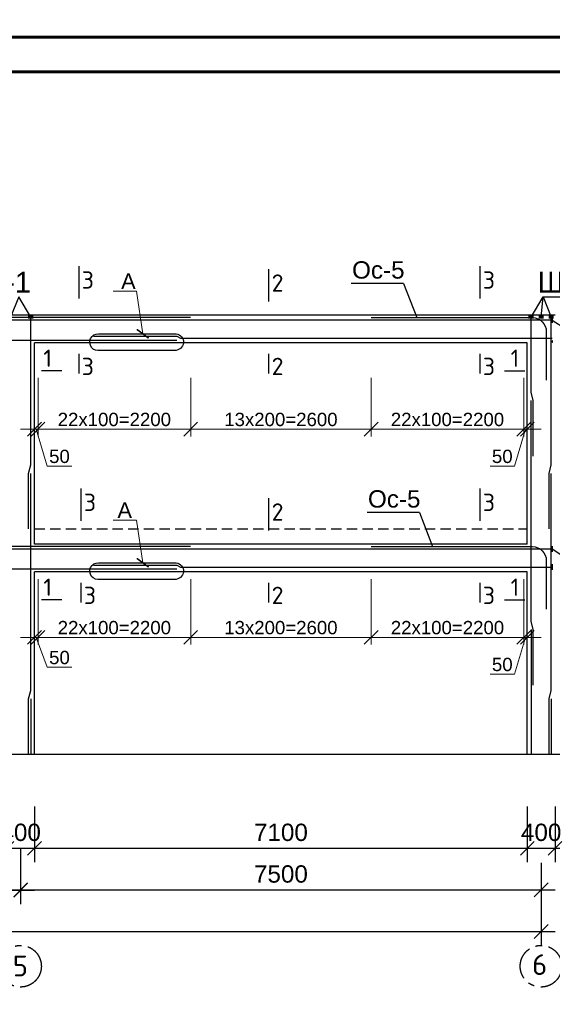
# Model space of a CAD drawing. Header units: millimetres. Extents: x 2063114 to 14983986, y -126020516 to 213791.
# Tile 535 of 656: x 2348243 to 2355918, y -439632 to -425441. Entities that reach past the tile are written whole.
import ezdxf

# ---------------------------------------------------------------- set-up
doc = ezdxf.new("R2010")
doc.units = ezdxf.units.MM
for name, pattern in [('ACAD_ISO10W100', [18, 12, -3, 0, -3]), ('осевая', [50.8, 31.75, -6.35, 6.35, -6.35]), ('штриховая', [0.75, 0.5, -0.25])]:
    doc.linetypes.add(name, pattern=pattern)
doc.layers.get('Defpoints').update_dxf_attribs({"color": 6, "lineweight": 35})
doc.layers.add('.', color=7, linetype='Continuous', lineweight=15)
doc.layers.add('РАЗМЕР АР', color=150, linetype='Continuous', lineweight=20)
doc.layers.add('_print', color=6, linetype='Continuous', lineweight=60, plot=False)
doc.layers.add('пунктир', color=1, linetype='ACAD_ISO10W100')
doc.styles.add('ISOCPEUR', font='isocpeui.ttf', dxfattribs={"height": 300})
doc.styles.add('seviyorum', font='times.ttf')
doc.styles.get("Standard").update_dxf_attribs({"font": 'arial.ttf'})
doc.styles.add('СПДС', font='isocpeur.ttf')
doc.dimstyles.new('1-100', dxfattribs={"dimtxt": 300, "dimasz": 250, "dimexe": 130, "dimexo": 130, "dimgap": 50, "dimtad": 1, "dimdec": 0, "dimtxsty": 'seviyorum', "dimblk": 'OBLIQUE', "dimcen": 250, "dimdle": 125, "dimclrd": 256, "dimclre": 256, "dimclrt": 256, "dimadec": 0, "dimazin": 0, "dimtfac": 1, "dimtdec": 0, "dimtmove": 1, "dimatfit": 3, "dimldrblk": 'OBLIQUE', "dimfxl": 200, "dimlwd": -1, "dimlwe": -1, "dimarcsym": 0})
doc.dimstyles.new('1-50 gbgggn', dxfattribs={"dimscale": 0, "dimtxt": 250, "dimasz": 150, "dimexe": 25, "dimexo": 200, "dimgap": 100, "dimtad": 1, "dimdec": 0, "dimlfac": 0.5, "dimtxsty": 'ISOCPEUR', "dimblk": 'ARCHTICK', "dimcen": 100, "dimdle": 100, "dimclrd": 167, "dimclre": 167, "dimadec": 0, "dimazin": 0, "dimtfac": 1, "dimtdec": 0, "dimtmove": 1, "dimatfit": 3, "dimfxl": 1.25, "dimlwd": 5, "dimlwe": 5, "dimarcsym": 0})
doc.dimstyles.new('STANDARD$0', dxfattribs={"dimtxt": 250, "dimasz": 200, "dimexe": 200, "dimexo": 300, "dimgap": 100, "dimtad": 1, "dimdec": 0, "dimzin": 1, "dimdsep": 46, "dimtxsty": 'Standard', "dimblk1": 'OBLIQUE', "dimblk2": 'OBLIQUE', "dimsah": 1, "dimcen": 2.5, "dimdle": 200, "dimadec": 0, "dimazin": 0, "dimtfac": 1, "dimtdec": 0, "dimtmove": 0, "dimatfit": 3, "dimldrblk": 'OBLIQUE', "dimfxl": 600, "dimfxlon": 1, "dimtolj": 1, "dimtzin": 1, "dimarcsym": 0})

# ---------------------------------------------------------------- blocks, each defined once
blk = doc.blocks.new('*U1593')
at = {"color": 0, "ltscale": 25}
blk.add_lwpolyline([(-59400, 42000), (0, 42000), (0, 0), (-59400, 0)], close=True, dxfattribs=at)
blk = doc.blocks.new('*U1592')
at = {"color": 0, "ltscale": 25}
blk.add_lwpolyline([(-59400, 42000), (0, 42000), (0, 0), (-59400, 0)], close=True, dxfattribs=at)
at = {"color": 0, "lineweight": 60, "ltscale": 25}
blk.add_lwpolyline([(-57400, 41500), (-500, 41500), (-500, 500), (-57400, 500)], close=True, dxfattribs=at)
blk = doc.blocks.new('_Oblique')
at = {"color": 0, "linetype": 'ByBlock', "lineweight": -2}
blk.add_line((-0.5, -0.5), (0.5, 0.5), dxfattribs=at)
blk = doc.blocks.new('*D1936')
at = {"layer": 'Defpoints', "color": 0, "lineweight": 30, "ltscale": 150, "transparency": 16777216}
for p in [(2348057, -436380), (2348457, -436380), (2348457, -437383)]:
    blk.add_point(p, dxfattribs=at)
at = {"layer": 'РАЗМЕР АР', "color": 0, "lineweight": -2, "ltscale": 150, "transparency": 16777216}
for p, q in [((2348057, -436783), (2348057, -437583)), ((2348457, -436783), (2348457, -437583)), ((2347857, -437383), (2348657, -437383))]:
    blk.add_line(p, q, dxfattribs=at)
at = {"layer": 'РАЗМЕР АР', "color": 0, "lineweight": -2, "ltscale": 150, "transparency": 16777216, "xscale": 200, "yscale": 200, "zscale": 200, "rotation": 180}
blk.add_blockref('_Oblique', (2348057, -437383), dxfattribs=at)
at = {"layer": 'РАЗМЕР АР', "color": 0, "lineweight": -2, "ltscale": 150, "transparency": 16777216, "xscale": 200, "yscale": 200, "zscale": 200}
blk.add_blockref('_Oblique', (2348457, -437383), dxfattribs=at)
at = {"layer": 'РАЗМЕР АР', "color": 0, "ltscale": 150, "transparency": 16777216, "insert": (2348257, -437155), "char_height": 250, "attachment_point": 5}
blk.add_mtext('\\A1;400', dxfattribs=at)
blk = doc.blocks.new('*D1937')
at = {"layer": 'Defpoints', "color": 0, "lineweight": 30, "ltscale": 100, "transparency": 16777216}
for p in [(2350707, -433401), (2353307, -433401), (2350707, -434343)]:
    blk.add_point(p, dxfattribs=at)
at = {"layer": 'РАЗМЕР АР', "ltscale": 100, "transparency": 16777216}
for p, q in [((2350707, -433505), (2350707, -434447)), ((2353307, -433505), (2353307, -434447)), ((2353407, -434343), (2350607, -434343))]:
    blk.add_line(p, q, dxfattribs=at)
at = {"layer": 'РАЗМЕР АР', "ltscale": 100, "transparency": 16777216, "xscale": 200, "yscale": 200, "zscale": 200, "rotation": 180}
blk.add_blockref('_Oblique', (2350707, -434343), dxfattribs=at)
at = {"layer": 'РАЗМЕР АР', "ltscale": 100, "transparency": 16777216, "xscale": 200, "yscale": 200, "zscale": 200}
blk.add_blockref('_Oblique', (2353307, -434343), dxfattribs=at)
at = {"layer": 'РАЗМЕР АР', "ltscale": 100, "transparency": 16777216, "insert": (2352007, -434204), "char_height": 192, "attachment_point": 5}
blk.add_mtext('13x200=2600', dxfattribs=at)
blk = doc.blocks.new('*D1938')
at = {"layer": 'Defpoints', "color": 0, "lineweight": 30, "ltscale": 100, "transparency": 16777216}
for p in [(2353307, -433401), (2355507, -433401), (2355507, -434343)]:
    blk.add_point(p, dxfattribs=at)
at = {"layer": 'РАЗМЕР АР', "ltscale": 100, "transparency": 16777216}
for p, q in [((2353307, -433505), (2353307, -434447)), ((2355507, -433505), (2355507, -434447)), ((2353207, -434343), (2355607, -434343))]:
    blk.add_line(p, q, dxfattribs=at)
at = {"layer": 'РАЗМЕР АР', "ltscale": 100, "transparency": 16777216, "xscale": 200, "yscale": 200, "zscale": 200, "rotation": 180}
blk.add_blockref('_Oblique', (2353307, -434343), dxfattribs=at)
at = {"layer": 'РАЗМЕР АР', "ltscale": 100, "transparency": 16777216, "xscale": 200, "yscale": 200, "zscale": 200}
blk.add_blockref('_Oblique', (2355507, -434343), dxfattribs=at)
at = {"layer": 'РАЗМЕР АР', "ltscale": 100, "transparency": 16777216, "insert": (2354407, -434204), "char_height": 192, "attachment_point": 5}
blk.add_mtext('22x100=2200', dxfattribs=at)
blk = doc.blocks.new('*D1939')
at = {"layer": 'Defpoints', "color": 0, "lineweight": 30, "ltscale": 100, "transparency": 16777216}
for p in [(2348507, -433401), (2350707, -433401), (2348507, -434343)]:
    blk.add_point(p, dxfattribs=at)
at = {"layer": 'РАЗМЕР АР', "ltscale": 100, "transparency": 16777216}
for p, q in [((2348507, -433505), (2348507, -434447)), ((2350707, -433505), (2350707, -434447)), ((2350807, -434343), (2348407, -434343))]:
    blk.add_line(p, q, dxfattribs=at)
at = {"layer": 'РАЗМЕР АР', "ltscale": 100, "transparency": 16777216, "xscale": 200, "yscale": 200, "zscale": 200, "rotation": 180}
blk.add_blockref('_Oblique', (2348507, -434343), dxfattribs=at)
at = {"layer": 'РАЗМЕР АР', "ltscale": 100, "transparency": 16777216, "xscale": 200, "yscale": 200, "zscale": 200}
blk.add_blockref('_Oblique', (2350707, -434343), dxfattribs=at)
at = {"layer": 'РАЗМЕР АР', "ltscale": 100, "transparency": 16777216, "insert": (2349607, -434204), "char_height": 192, "attachment_point": 5}
blk.add_mtext('22x100=2200', dxfattribs=at)
blk = doc.blocks.new('*D1909')
at = {"layer": 'Defpoints', "color": 0, "lineweight": 30, "ltscale": 150, "transparency": 16777216}
for p in [(2340457, -436380), (2348057, -436380), (2348057, -437383)]:
    blk.add_point(p, dxfattribs=at)
at = {"layer": 'РАЗМЕР АР', "color": 0, "lineweight": -2, "ltscale": 150, "transparency": 16777216}
for p, q in [((2340457, -436783), (2340457, -437583)), ((2348057, -436783), (2348057, -437583)), ((2340257, -437383), (2348257, -437383))]:
    blk.add_line(p, q, dxfattribs=at)
at = {"layer": 'РАЗМЕР АР', "color": 0, "lineweight": -2, "ltscale": 150, "transparency": 16777216, "xscale": 200, "yscale": 200, "zscale": 200, "rotation": 180}
blk.add_blockref('_Oblique', (2340457, -437383), dxfattribs=at)
at = {"layer": 'РАЗМЕР АР', "color": 0, "lineweight": -2, "ltscale": 150, "transparency": 16777216, "xscale": 200, "yscale": 200, "zscale": 200}
blk.add_blockref('_Oblique', (2348057, -437383), dxfattribs=at)
at = {"layer": 'РАЗМЕР АР', "color": 0, "ltscale": 150, "transparency": 16777216, "insert": (2344257, -437155), "char_height": 250, "attachment_point": 5}
blk.add_mtext('\\A1;7600', dxfattribs=at)
blk = doc.blocks.new('*D2026')
at = {"layer": 'Defpoints', "color": 0, "lineweight": 30, "ltscale": 150, "transparency": 16777216}
for p in [(2340257, -436031), (2348257, -436031), (2348257, -437987)]:
    blk.add_point(p, dxfattribs=at)
at = {"layer": 'РАЗМЕР АР', "color": 0, "lineweight": -2, "ltscale": 150, "transparency": 16777216}
for p, q in [((2340257, -437387), (2340257, -438187)), ((2348257, -437387), (2348257, -438187)), ((2340057, -437987), (2348457, -437987))]:
    blk.add_line(p, q, dxfattribs=at)
at = {"layer": 'РАЗМЕР АР', "color": 0, "lineweight": -2, "ltscale": 150, "transparency": 16777216, "xscale": 200, "yscale": 200, "zscale": 200, "rotation": 180}
blk.add_blockref('_Oblique', (2340257, -437987), dxfattribs=at)
at = {"layer": 'РАЗМЕР АР', "color": 0, "lineweight": -2, "ltscale": 150, "transparency": 16777216, "xscale": 200, "yscale": 200, "zscale": 200}
blk.add_blockref('_Oblique', (2348257, -437987), dxfattribs=at)
at = {"layer": 'РАЗМЕР АР', "color": 0, "ltscale": 150, "transparency": 16777216, "insert": (2344257, -437759), "char_height": 250, "attachment_point": 5}
blk.add_mtext('\\A1;8000', dxfattribs=at)
blk = doc.blocks.new('*D1912')
at = {"layer": 'Defpoints', "color": 0, "lineweight": 30, "ltscale": 150, "transparency": 16777216}
for p in [(2348257, -437291), (2355757, -437291), (2355757, -437983)]:
    blk.add_point(p, dxfattribs=at)
at = {"layer": 'РАЗМЕР АР', "color": 0, "lineweight": -2, "ltscale": 150, "transparency": 16777216}
for p, q in [((2348257, -437591), (2348257, -438183)), ((2355757, -437591), (2355757, -438183)), ((2348057, -437983), (2355957, -437983))]:
    blk.add_line(p, q, dxfattribs=at)
at = {"layer": 'РАЗМЕР АР', "color": 0, "lineweight": -2, "ltscale": 150, "transparency": 16777216, "xscale": 200, "yscale": 200, "zscale": 200, "rotation": 180}
blk.add_blockref('_Oblique', (2348257, -437983), dxfattribs=at)
at = {"layer": 'РАЗМЕР АР', "color": 0, "lineweight": -2, "ltscale": 150, "transparency": 16777216, "xscale": 200, "yscale": 200, "zscale": 200}
blk.add_blockref('_Oblique', (2355757, -437983), dxfattribs=at)
at = {"layer": 'РАЗМЕР АР', "color": 0, "ltscale": 150, "transparency": 16777216, "insert": (2352007, -437755), "char_height": 250, "attachment_point": 5}
blk.add_mtext('\\A1;7500', dxfattribs=at)
blk = doc.blocks.new('*D1913')
at = {"layer": 'Defpoints', "color": 0, "lineweight": 30, "ltscale": 150, "transparency": 16777216}
for p in [(2327657, -437383), (2355757, -437383), (2355757, -438583)]:
    blk.add_point(p, dxfattribs=at)
at = {"layer": 'РАЗМЕР АР', "color": 0, "lineweight": -2, "ltscale": 150, "transparency": 16777216}
for p, q in [((2327657, -437983), (2327657, -438783)), ((2355757, -437983), (2355757, -438783)), ((2327457, -438583), (2355957, -438583))]:
    blk.add_line(p, q, dxfattribs=at)
at = {"layer": 'РАЗМЕР АР', "color": 0, "lineweight": -2, "ltscale": 150, "transparency": 16777216, "xscale": 200, "yscale": 200, "zscale": 200, "rotation": 180}
blk.add_blockref('_Oblique', (2327657, -438583), dxfattribs=at)
at = {"layer": 'РАЗМЕР АР', "color": 0, "lineweight": -2, "ltscale": 150, "transparency": 16777216, "xscale": 200, "yscale": 200, "zscale": 200}
blk.add_blockref('_Oblique', (2355757, -438583), dxfattribs=at)
at = {"layer": 'РАЗМЕР АР', "color": 0, "ltscale": 150, "transparency": 16777216, "insert": (2341707, -438355), "char_height": 250, "attachment_point": 5}
blk.add_mtext('\\A1;28100', dxfattribs=at)
blk = doc.blocks.new('*D1914')
at = {"layer": 'Defpoints', "color": 0, "lineweight": 30, "transparency": 16777216}
for p in [(2355557, -436031), (2348457, -436380), (2355557, -437383)]:
    blk.add_point(p, dxfattribs=at)
at = {"layer": 'РАЗМЕР АР', "color": 0, "lineweight": -2, "transparency": 16777216}
for p, q in [((2348457, -436783), (2348457, -437583)), ((2355557, -436783), (2355557, -437583)), ((2348257, -437383), (2355757, -437383))]:
    blk.add_line(p, q, dxfattribs=at)
at = {"layer": 'РАЗМЕР АР', "color": 0, "lineweight": -2, "transparency": 16777216, "xscale": 200, "yscale": 200, "zscale": 200, "rotation": 180}
blk.add_blockref('_Oblique', (2348457, -437383), dxfattribs=at)
at = {"layer": 'РАЗМЕР АР', "color": 0, "lineweight": -2, "transparency": 16777216, "xscale": 200, "yscale": 200, "zscale": 200}
blk.add_blockref('_Oblique', (2355557, -437383), dxfattribs=at)
at = {"layer": 'РАЗМЕР АР', "color": 0, "transparency": 16777216, "insert": (2352007, -437155), "char_height": 250, "attachment_point": 5}
blk.add_mtext('\\A1;7100', dxfattribs=at)
blk = doc.blocks.new('*D2027')
at = {"layer": 'Defpoints', "color": 0, "lineweight": 30, "transparency": 16777216}
for p in [(2355557, -436031), (2355957, -436031), (2355957, -437383)]:
    blk.add_point(p, dxfattribs=at)
at = {"layer": 'РАЗМЕР АР', "color": 0, "lineweight": -2, "transparency": 16777216}
for p, q in [((2355557, -436783), (2355557, -437583)), ((2355957, -436783), (2355957, -437583)), ((2355357, -437383), (2356157, -437383))]:
    blk.add_line(p, q, dxfattribs=at)
at = {"layer": 'РАЗМЕР АР', "color": 0, "lineweight": -2, "transparency": 16777216, "xscale": 200, "yscale": 200, "zscale": 200, "rotation": 180}
blk.add_blockref('_Oblique', (2355557, -437383), dxfattribs=at)
at = {"layer": 'РАЗМЕР АР', "color": 0, "lineweight": -2, "transparency": 16777216, "xscale": 200, "yscale": 200, "zscale": 200}
blk.add_blockref('_Oblique', (2355957, -437383), dxfattribs=at)
at = {"layer": 'РАЗМЕР АР', "color": 0, "transparency": 16777216, "insert": (2355757, -437155), "char_height": 250, "attachment_point": 5}
blk.add_mtext('\\A1;400', dxfattribs=at)
blk = doc.blocks.new('*D1941')
at = {"layer": 'Defpoints', "color": 0, "lineweight": 30, "ltscale": 100, "transparency": 16777216}
for p in [(2348507, -433401), (2348457, -433891), (2348457, -434343)]:
    blk.add_point(p, dxfattribs=at)
at = {"layer": 'РАЗМЕР АР', "ltscale": 100, "transparency": 16777216}
for p, q in [((2348507, -433505), (2348507, -434447)), ((2348457, -433995), (2348457, -434447)), ((2348457, -434343), (2348257, -434343)), ((2348507, -434343), (2348457, -434343)), ((2348507, -434343), (2348457, -434343)), ((2348482, -434343), (2348639, -434773)), ((2348507, -434343), (2348707, -434343)), ((2348639, -434773), (2348994, -434773))]:
    blk.add_line(p, q, dxfattribs=at)
at = {"layer": 'РАЗМЕР АР', "ltscale": 100, "transparency": 16777216, "xscale": 200, "yscale": 200, "zscale": 200}
blk.add_blockref('_Oblique', (2348457, -434343), dxfattribs=at)
at = {"layer": 'РАЗМЕР АР', "ltscale": 100, "transparency": 16777216, "xscale": 200, "yscale": 200, "zscale": 200, "rotation": 180}
blk.add_blockref('_Oblique', (2348507, -434343), dxfattribs=at)
at = {"layer": 'РАЗМЕР АР', "ltscale": 100, "transparency": 16777216, "insert": (2348816, -434635), "char_height": 192, "attachment_point": 5}
blk.add_mtext('50', dxfattribs=at)
blk = doc.blocks.new('*D1942')
at = {"layer": 'Defpoints', "color": 0, "lineweight": 30, "ltscale": 100, "transparency": 16777216}
for p in [(2355507, -433401), (2355557, -433891), (2355557, -434343)]:
    blk.add_point(p, dxfattribs=at)
at = {"layer": 'РАЗМЕР АР', "ltscale": 100, "transparency": 16777216}
for p, q in [((2355507, -433505), (2355507, -434447)), ((2355557, -433995), (2355557, -434447)), ((2355507, -434343), (2355307, -434343)), ((2355532, -434343), (2355374, -434873)), ((2355507, -434343), (2355557, -434343)), ((2355507, -434343), (2355557, -434343)), ((2355557, -434343), (2355757, -434343)), ((2355374, -434873), (2355020, -434873))]:
    blk.add_line(p, q, dxfattribs=at)
at = {"layer": 'РАЗМЕР АР', "ltscale": 100, "transparency": 16777216, "xscale": 200, "yscale": 200, "zscale": 200}
blk.add_blockref('_Oblique', (2355507, -434343), dxfattribs=at)
at = {"layer": 'РАЗМЕР АР', "ltscale": 100, "transparency": 16777216, "xscale": 200, "yscale": 200, "zscale": 200, "rotation": 180}
blk.add_blockref('_Oblique', (2355557, -434343), dxfattribs=at)
at = {"layer": 'РАЗМЕР АР', "ltscale": 100, "transparency": 16777216, "insert": (2355197, -434735), "char_height": 192, "attachment_point": 5}
blk.add_mtext('50', dxfattribs=at)
blk = doc.blocks.new('*D1943')
at = {"layer": 'Defpoints', "color": 0, "lineweight": 30, "ltscale": 100, "transparency": 16777216}
for p in [(2350707, -430501), (2353307, -430501), (2350707, -431343)]:
    blk.add_point(p, dxfattribs=at)
at = {"layer": 'РАЗМЕР АР', "ltscale": 100, "transparency": 16777216}
for p, q in [((2350707, -430605), (2350707, -431447)), ((2353307, -430605), (2353307, -431447)), ((2353407, -431343), (2350607, -431343))]:
    blk.add_line(p, q, dxfattribs=at)
at = {"layer": 'РАЗМЕР АР', "ltscale": 100, "transparency": 16777216, "xscale": 200, "yscale": 200, "zscale": 200, "rotation": 180}
blk.add_blockref('_Oblique', (2350707, -431343), dxfattribs=at)
at = {"layer": 'РАЗМЕР АР', "ltscale": 100, "transparency": 16777216, "xscale": 200, "yscale": 200, "zscale": 200}
blk.add_blockref('_Oblique', (2353307, -431343), dxfattribs=at)
at = {"layer": 'РАЗМЕР АР', "ltscale": 100, "transparency": 16777216, "insert": (2352007, -431204), "char_height": 192, "attachment_point": 5}
blk.add_mtext('13x200=2600', dxfattribs=at)
blk = doc.blocks.new('*D1944')
at = {"layer": 'Defpoints', "color": 0, "lineweight": 30, "ltscale": 100, "transparency": 16777216}
for p in [(2353307, -430501), (2355507, -430501), (2355507, -431343)]:
    blk.add_point(p, dxfattribs=at)
at = {"layer": 'РАЗМЕР АР', "ltscale": 100, "transparency": 16777216}
for p, q in [((2353307, -430605), (2353307, -431447)), ((2355507, -430605), (2355507, -431447)), ((2353207, -431343), (2355607, -431343))]:
    blk.add_line(p, q, dxfattribs=at)
at = {"layer": 'РАЗМЕР АР', "ltscale": 100, "transparency": 16777216, "xscale": 200, "yscale": 200, "zscale": 200, "rotation": 180}
blk.add_blockref('_Oblique', (2353307, -431343), dxfattribs=at)
at = {"layer": 'РАЗМЕР АР', "ltscale": 100, "transparency": 16777216, "xscale": 200, "yscale": 200, "zscale": 200}
blk.add_blockref('_Oblique', (2355507, -431343), dxfattribs=at)
at = {"layer": 'РАЗМЕР АР', "ltscale": 100, "transparency": 16777216, "insert": (2354407, -431204), "char_height": 192, "attachment_point": 5}
blk.add_mtext('22x100=2200', dxfattribs=at)
blk = doc.blocks.new('*D1945')
at = {"layer": 'Defpoints', "color": 0, "lineweight": 30, "ltscale": 100, "transparency": 16777216}
for p in [(2348507, -430501), (2350707, -430501), (2348507, -431343)]:
    blk.add_point(p, dxfattribs=at)
at = {"layer": 'РАЗМЕР АР', "ltscale": 100, "transparency": 16777216}
for p, q in [((2348507, -430605), (2348507, -431447)), ((2350707, -430605), (2350707, -431447)), ((2350807, -431343), (2348407, -431343))]:
    blk.add_line(p, q, dxfattribs=at)
at = {"layer": 'РАЗМЕР АР', "ltscale": 100, "transparency": 16777216, "xscale": 200, "yscale": 200, "zscale": 200, "rotation": 180}
blk.add_blockref('_Oblique', (2348507, -431343), dxfattribs=at)
at = {"layer": 'РАЗМЕР АР', "ltscale": 100, "transparency": 16777216, "xscale": 200, "yscale": 200, "zscale": 200}
blk.add_blockref('_Oblique', (2350707, -431343), dxfattribs=at)
at = {"layer": 'РАЗМЕР АР', "ltscale": 100, "transparency": 16777216, "insert": (2349607, -431204), "char_height": 192, "attachment_point": 5}
blk.add_mtext('22x100=2200', dxfattribs=at)
blk = doc.blocks.new('*D1946')
at = {"layer": 'Defpoints', "color": 0, "lineweight": 30, "ltscale": 100, "transparency": 16777216}
for p in [(2348507, -430501), (2348457, -430991), (2348457, -431343)]:
    blk.add_point(p, dxfattribs=at)
at = {"layer": 'РАЗМЕР АР', "ltscale": 100, "transparency": 16777216}
for p, q in [((2348507, -430605), (2348507, -431447)), ((2348457, -431095), (2348457, -431447)), ((2348457, -431343), (2348257, -431343)), ((2348507, -431343), (2348457, -431343)), ((2348507, -431343), (2348457, -431343)), ((2348482, -431343), (2348639, -431874)), ((2348507, -431343), (2348707, -431343)), ((2348639, -431874), (2348994, -431874))]:
    blk.add_line(p, q, dxfattribs=at)
at = {"layer": 'РАЗМЕР АР', "ltscale": 100, "transparency": 16777216, "xscale": 200, "yscale": 200, "zscale": 200}
blk.add_blockref('_Oblique', (2348457, -431343), dxfattribs=at)
at = {"layer": 'РАЗМЕР АР', "ltscale": 100, "transparency": 16777216, "xscale": 200, "yscale": 200, "zscale": 200, "rotation": 180}
blk.add_blockref('_Oblique', (2348507, -431343), dxfattribs=at)
at = {"layer": 'РАЗМЕР АР', "ltscale": 100, "transparency": 16777216, "insert": (2348816, -431736), "char_height": 192, "attachment_point": 5}
blk.add_mtext('50', dxfattribs=at)
blk = doc.blocks.new('*D1896')
at = {"layer": 'Defpoints', "color": 0, "lineweight": 30, "ltscale": 100, "transparency": 16777216}
for p in [(2355507, -430501), (2355557, -430991), (2355557, -431343)]:
    blk.add_point(p, dxfattribs=at)
at = {"layer": 'РАЗМЕР АР', "ltscale": 100, "transparency": 16777216}
for p, q in [((2355507, -430605), (2355507, -431447)), ((2355557, -431095), (2355557, -431447)), ((2355507, -431343), (2355307, -431343)), ((2355532, -431343), (2355374, -431874)), ((2355507, -431343), (2355557, -431343)), ((2355507, -431343), (2355557, -431343)), ((2355557, -431343), (2355757, -431343)), ((2355374, -431874), (2355020, -431874))]:
    blk.add_line(p, q, dxfattribs=at)
at = {"layer": 'РАЗМЕР АР', "ltscale": 100, "transparency": 16777216, "xscale": 200, "yscale": 200, "zscale": 200}
blk.add_blockref('_Oblique', (2355507, -431343), dxfattribs=at)
at = {"layer": 'РАЗМЕР АР', "ltscale": 100, "transparency": 16777216, "xscale": 200, "yscale": 200, "zscale": 200, "rotation": 180}
blk.add_blockref('_Oblique', (2355557, -431343), dxfattribs=at)
at = {"layer": 'РАЗМЕР АР', "ltscale": 100, "transparency": 16777216, "insert": (2355197, -431736), "char_height": 192, "attachment_point": 5}
blk.add_mtext('50', dxfattribs=at)
blk = doc.blocks.new('_ArchTick')
at = {"color": 0, "linetype": 'ByBlock', "const_width": 0.15}
blk.add_lwpolyline([(-0.5, -0.5), (0.5, 0.5)], dxfattribs=at)

msp = doc.modelspace()

# ---------------------------------------------------------------- linework, layer by layer
at = {"lineweight": 30, "ltscale": 100}
for p, q in [((2349095.10864, -428992.35292), (2349095.10864, -429459.39208)), ((2351826.86716, -429036.36356), (2351826.86716, -429503.40272)), ((2354874.67616, -428992.35292), (2354874.67616, -429459.39208)), ((2355956.57029, -429700.70165), (2340456.57029, -429700.70165)), ((2355556.57029, -430100.70165), (2348456.57029, -430100.70165)), ((2348456.57029, -433000.70165), (2348456.57029, -430100.70165)), ((2355556.57029, -433000.70165), (2355556.57029, -430100.70165)), ((2349095.10864, -430254.98341), (2349095.10864, -430541.93214)), ((2351826.86716, -430254.98341), (2351826.86716, -430541.93214)), ((2354874.67616, -430254.98341), (2354874.67616, -430541.93214)), ((2348851.6295, -430501.03946), (2348558.00766, -430501.03946)), ((2355228.90118, -430501.03946), (2355522.52301, -430501.03946)), ((2349125.8464, -432196.93319), (2349125.8464, -432663.97235)), ((2354874.67616, -432196.93319), (2354874.67616, -432663.97235)), ((2351826.86716, -432336.36356), (2351826.86716, -432803.40272)), ((2355556.57029, -433000.70165), (2348456.57029, -433000.70165)), ((2355556.57029, -433400.70165), (2348456.57029, -433400.70165)), ((2348456.57029, -436030.70165), (2348456.57029, -433400.70165)), ((2355556.57029, -436030.70165), (2355556.57029, -433400.70165)), ((2349125.8464, -433554.98341), (2349125.8464, -433841.93214)), ((2351826.86716, -433554.98341), (2351826.86716, -433841.93214)), ((2354874.67616, -433554.98341), (2354874.67616, -433841.93214)), ((2348851.6295, -433801.03946), (2348558.00766, -433801.03946)), ((2355228.90118, -433801.03946), (2355522.52301, -433801.03946)), ((2357446.57029, -436030.70165), (2327248.954, -436030.70165))]:
    msp.add_line(p, q, dxfattribs=at)
for p, q in [((2353773.74259, -429244.64342), (2353021.34464, -429244.64342)), ((2353773.74259, -429244.64342), (2353963.15628, -429735.39319)), ((2355917.57029, -429769.4573), (2356111.78086, -429895.50111)), ((2354002.65616, -432544.64342), (2353250.25821, -432544.64342)), ((2354002.65616, -432544.64342), (2354192.06986, -433035.39319)), ((2355917.57029, -433069.4573), (2356111.78086, -433195.50111))]:
    msp.add_line(p, q)
at = {"color": 1, "lineweight": 30}
for p, q in [((2350706.57029, -429735.39319), (2345556.57029, -429735.39319)), ((2350706.57029, -433035.39319), (2345556.57029, -433035.39319))]:
    msp.add_line(p, q, dxfattribs=at)
at = {"color": 5, "lineweight": 30}
for p, q in [((2355611.57029, -434230.70165), (2355611.57029, -436030.70165)), ((2348401.57029, -435230.70165), (2348401.57029, -436030.70165)), ((2355901.57029, -435230.70165), (2355901.57029, -436030.70165))]:
    msp.add_line(p, q, dxfattribs=at)
at = {"ltscale": 100}
for points in [[(2348401.57029, -429730.70165), (2348229.50694, -429434.99477), (2348111.57029, -429730.70165)], [(2355611.57029, -429730.70165), (2355783.63365, -429434.99477), (2355901.57029, -429730.70165)], [(2355756.57029, -429730.70165), (2355783.63365, -429434.99477)], [(2355783.63365, -429434.99477), (2356292.40846, -429434.99477)]]:
    msp.add_lwpolyline(points, dxfattribs=at)
at = {"color": 24, "lineweight": 30}
for points in [[(2355916.57029, -429771.06324), (2346006.57029, -429771.06324)], [(2341406.57029, -430030.34006), (2342506.57029, -430030.34006), (2342557.84516, -430057.74377), (2350506.57029, -430057.74377)], [(2349308.45393, -430002.93635), (2350506.45393, -430002.93635), (2350557.7288, -430030.34006), (2355917.57029, -430030.34006)], [(2355916.57029, -433071.06324), (2346006.57029, -433071.06324)], [(2341406.57029, -433330.34006), (2342506.57029, -433330.34006), (2342557.84516, -433357.74377), (2350506.57029, -433357.74377)], [(2349308.45393, -433302.93635), (2350506.45393, -433302.93635), (2350557.7288, -433330.34006), (2355917.57029, -433330.34006)]]:
    msp.add_lwpolyline(points, dxfattribs=at)
at = {"color": 1, "lineweight": 60, "ltscale": 100}
for points in [[(2348366.57029, -429730.70165), (2348436.57029, -429730.70165)], [(2355576.57029, -429730.70165), (2355646.57029, -429730.70165)], [(2355721.57029, -429730.70165), (2355791.57029, -429730.70165)], [(2355866.57029, -429730.70165), (2355936.57029, -429730.70165)]]:
    msp.add_lwpolyline(points, dxfattribs=at)
at = {"color": 96, "lineweight": 30, "ltscale": 100}
for points in [[(2348371.57029, -432780.70165), (2348371.57029, -431980.70165), (2348401.57029, -431857.78168), (2348401.57029, -429730.70165)], [(2355641.57029, -431730.70165), (2355641.57029, -430930.70165), (2355611.57029, -430807.78168), (2355611.57029, -429730.70165)], [(2355871.57029, -432780.70165), (2355871.57029, -431980.70165), (2355901.57029, -431857.78168), (2355901.57029, -429730.70165)], [(2355641.57029, -435030.70165), (2355641.57029, -434230.70165), (2355611.57029, -434107.78168), (2355611.57029, -430930.70165)], [(2348371.57029, -436030.70165), (2348371.57029, -435230.70165), (2348401.57029, -435107.78168), (2348401.57029, -431980.70165)], [(2355871.57029, -436030.70165), (2355871.57029, -435230.70165), (2355901.57029, -435107.78168), (2355901.57029, -431980.70165)]]:
    msp.add_lwpolyline(points, dxfattribs=at)
at = {"color": 1, "lineweight": 30}
for points in [[(2353306.57029, -429735.39319), (2355631.4721, -429735.39319, -0.4142135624), (2355831.4721, -429935.39319), (2355831.4721, -430635.39319)], [(2353306.57029, -433035.39319), (2355631.4721, -433035.39319, -0.4142135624), (2355831.4721, -433235.39319), (2355831.4721, -433935.39319)]]:
    msp.add_lwpolyline(points, format="xyb", dxfattribs=at)
for points in [[(2355917.57029, -429811.06324), (2355916.57029, -429811.06324), (2355916.57029, -429731.06324), (2355917.57029, -429731.06324)], [(2355918.57029, -430070.34006), (2355917.57029, -430070.34006), (2355917.57029, -430090.34006), (2355918.57029, -430090.34006)], [(2355917.57029, -433111.06324), (2355916.57029, -433111.06324), (2355916.57029, -433031.06324), (2355917.57029, -433031.06324)], [(2355917.57029, -433370.34006), (2355916.57029, -433370.34006), (2355916.57029, -433290.34006), (2355917.57029, -433290.34006)], [(2355917.57029, -433370.34006), (2355916.57029, -433370.34006), (2355916.57029, -433290.34006), (2355917.57029, -433290.34006)]]:
    msp.add_lwpolyline(points, close=True, dxfattribs=at)
at = {"lineweight": 30}
for points in [[(2350499.22121, -430206.96917), (2349401.30436, -430206.96917, -1.1403328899), (2349377.62752, -429967.73611), (2350475.54437, -429967.73611, -0.9578616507)], [(2350499.22121, -433506.96917), (2349401.30436, -433506.96917, -1.1403328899), (2349377.62752, -433267.73611), (2350475.54437, -433267.73611, -0.9578616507)]]:
    msp.add_lwpolyline(points, format="xyb", close=True, dxfattribs=at)
at = {"linetype": 'штриховая', "ltscale": 300}
msp.add_lwpolyline([(2348456.57029, -432780.70165), (2355556.57029, -432780.70165)], dxfattribs=at)
at = {"layer": '_print', "ltscale": 100}
for points in [[(2379792.08613, -425691.31434), (2320392.08613, -425691.31434), (2320392.08613, -383691.31434), (2379792.08613, -383691.31434)], [(2379792.08613, -467691.31434), (2320392.08613, -467691.31434), (2320392.08613, -425691.31434), (2379792.08613, -425691.31434)]]:
    msp.add_lwpolyline(points, close=True, dxfattribs=at)
at = {"layer": 'пунктир', "linetype": 'осевая', "ltscale": 15}
for centre in [(2348254.96688, -439082.85189), (2355754.96688, -439082.85189)]:
    msp.add_circle(centre, 300, dxfattribs=at)

# ---------------------------------------------------------------- block references
for name, p in [('*U1593', (2379792.08613, -425691.31434)), ('*U1592', (2379792.08613, -467691.31434))]:
    msp.add_blockref(name, p)

# ---------------------------------------------------------------- texts
at = {"layer": '.', "ltscale": 100, "char_height": 250, "width": 702.5, "attachment_point": 4}
for insert in [(2353032.27619, -429049.53287), (2353261.18977, -432349.53287)]:
    msp.add_mtext('Ос-5', dxfattribs=dict(at, insert=insert))
for s, height, p in [('Ш-1', 300, (2347649.45525, -429374.58066)), ('А', 224, (2349704.95497, -429322.02428)), ('Ш-1', 300, (2355703.68534, -429374.58066)), ('А', 224, (2349652.17882, -432622.02428))]:
    msp.add_text(s, height=height).set_placement(p)
at = {"color": 0, "insert": (2336208.6838, -427391.29131), "char_height": 350, "width": 10255.2860103, "attachment_point": 1}
msp.add_mtext('\\pi506.85515;РАМА МОНОЛИТНАЯ РМ-4 ПО ОСИ "Г".', dxfattribs=at)
at = {"char_height": 250, "width": 114.3068182}
for s, insert, attachment_point in [('{\\fISOCPEUR|b0|i0|c0|p34;3}', (2349312.72096, -429067.74977), 3), ('{\\fISOCPEUR|b0|i0|c0|p34;2}', (2352044.47948, -429111.76041), 3), ('{\\fISOCPEUR|b0|i0|c0|p34;3}', (2355092.28848, -429067.74977), 3), ('{\\fISOCPEUR|b0|i0|c204|p34;1}', (2348709.26597, -430195.44268), 3), ('{\\fISOCPEUR|b0|i0|c204|p34;1}', (2355316.56332, -430195.44268), 1), ('{\\fISOCPEUR|b0|i0|c0|p34;3}', (2349312.72096, -430313.23627), 3), ('{\\fISOCPEUR|b0|i0|c0|p34;2}', (2352044.47948, -430313.23627), 3), ('{\\fISOCPEUR|b0|i0|c0|p34;3}', (2355092.28848, -430313.23627), 3), ('{\\fISOCPEUR|b0|i0|c0|p34;3}', (2349343.45872, -432272.33004), 3), ('{\\fISOCPEUR|b0|i0|c0|p34;3}', (2355092.28848, -432272.33004), 3), ('{\\fISOCPEUR|b0|i0|c0|p34;2}', (2352044.47948, -432411.76041), 3), ('{\\fISOCPEUR|b0|i0|c204|p34;1}', (2348709.26597, -433495.44268), 3), ('{\\fISOCPEUR|b0|i0|c204|p34;1}', (2355316.56332, -433495.44268), 1), ('{\\fISOCPEUR|b0|i0|c0|p34;3}', (2349343.45872, -433613.23627), 3), ('{\\fISOCPEUR|b0|i0|c0|p34;2}', (2352044.47948, -433613.23627), 3), ('{\\fISOCPEUR|b0|i0|c0|p34;3}', (2355092.28848, -433613.23627), 3)]:
    msp.add_mtext(s, dxfattribs=dict(at, insert=insert, attachment_point=attachment_point))
at = {"layer": 'пунктир', "linetype": 'осевая', "ltscale": 15, "char_height": 300, "width": 255.0496237, "attachment_point": 2, "style": 'СПДС'}
for s, insert in [('6', (2355735.31891, -438909.54002)), ('5', (2348252.88994, -438928.83774))]:
    msp.add_mtext(s, dxfattribs=dict(at, insert=insert))

# ---------------------------------------------------------------- dimensions: what is measured, and where the dimension line sits
at = {"layer": 'РАЗМЕР АР', "ltscale": 100}
for base, p1, p2, picture, middle in [((2348456.57029, -431342.88503), (2348506.57029, -430501.08165), (2348456.57029, -430991.25682), '*D1946', (2348679.20628, -431873.63393)), ((2348456.57029, -434342.50503), (2348506.57029, -433400.70165), (2348456.57029, -433890.87682), '*D1941', (2348679.20628, -434773.25393))]:
    dim = msp.add_linear_dim(base=base, p1=p1, p2=p2, dimstyle='1-100', override={"dimscale": 0.8, "dimtxt": 240, "dimtxsty": 'Standard'}, dxfattribs=at)
    dim.commit()
    dim.dimension.update_dxf_attribs({"geometry": picture, "text_midpoint": middle, "dimtype": 160})
for base, p1, p2, picture, middle in [((2348506.57029, -431342.50503), (2350706.57029, -430500.70165), (2348506.57029, -430500.70165), '*D1945', (2349606.57029, -431204.47502)), ((2348506.57029, -434342.50503), (2350706.57029, -433400.70165), (2348506.57029, -433400.70165), '*D1939', (2349606.57029, -434204.47502))]:
    dim = msp.add_linear_dim(base=base, p1=p1, p2=p2, text='22x100=<>', dimstyle='1-100', override={"dimscale": 0.8, "dimtxt": 240, "dimtxsty": 'Standard'}, dxfattribs=at)
    dim.commit()
    dim.dimension.update_dxf_attribs({"geometry": picture, "text_midpoint": middle})
for base, p1, p2, picture, middle in [((2350706.57029, -431342.50503), (2353306.57029, -430500.70165), (2350706.57029, -430500.70165), '*D1943', (2352006.57029, -431204.40953)), ((2350706.57029, -434342.50503), (2353306.57029, -433400.70165), (2350706.57029, -433400.70165), '*D1937', (2352006.57029, -434204.40953))]:
    dim = msp.add_linear_dim(base=base, p1=p1, p2=p2, angle=180, text='13x200=<>', dimstyle='1-100', override={"dimscale": 0.8, "dimtxt": 240, "dimtxsty": 'Standard'}, dxfattribs=at)
    dim.commit()
    dim.dimension.update_dxf_attribs({"geometry": picture, "text_midpoint": middle})
for base, p1, p2, picture, middle in [((2355506.57029, -431342.50503), (2353306.57029, -430500.70165), (2355506.57029, -430501.03946), '*D1944', (2354406.57029, -431342.50503)), ((2355506.57029, -434342.50503), (2353306.57029, -433400.70165), (2355506.57029, -433400.70165), '*D1938', (2354406.57029, -434342.50503))]:
    dim = msp.add_linear_dim(base=base, p1=p1, p2=p2, angle=180, text='22x100=<>', dimstyle='1-100', override={"dimscale": 0.8, "dimtxt": 240, "dimtxsty": 'Standard'}, dxfattribs=at)
    dim.commit()
    dim.dimension.update_dxf_attribs({"geometry": picture, "text_midpoint": middle, "dimtype": 160})
for base, p1, p2, picture, middle in [((2355556.57029, -431342.88503), (2355506.57029, -430501.03946), (2355556.57029, -430991.25682), '*D1896', (2355333.93431, -431873.63393)), ((2355556.57029, -434342.53754), (2355506.57029, -433400.70165), (2355556.57029, -433890.87682), '*D1942', (2355333.93431, -434873.25393))]:
    dim = msp.add_linear_dim(base=base, p1=p1, p2=p2, angle=180, dimstyle='1-100', override={"dimscale": 0.8, "dimtxt": 240, "dimtxsty": 'Standard'}, dxfattribs=at)
    dim.commit()
    dim.dimension.update_dxf_attribs({"geometry": picture, "text_midpoint": middle, "dimtype": 160})
at = {"layer": 'РАЗМЕР АР', "ltscale": 150}
for base, p1, p2, picture, middle in [((2348256.57029, -437986.74402), (2340256.57029, -436030.70165), (2348256.57029, -436030.70165), '*D2026', (2344256.57029, -437759.10078)), ((2348056.57029, -437382.85618), (2340456.57029, -436380.4138), (2348056.57029, -436380.4138), '*D1909', (2344256.57029, -437155.21293)), ((2355756.57029, -437982.85618), (2348256.57029, -437290.69842), (2355756.57029, -437290.69842), '*D1912', (2352006.57029, -437755.21293)), ((2355756.57029, -438582.85618), (2327656.57029, -437382.85618), (2355756.57029, -437382.85618), '*D1913', (2341706.57029, -438355.21293))]:
    dim = msp.add_linear_dim(base=base, p1=p1, p2=p2, dimstyle='STANDARD$0', dxfattribs=at)
    dim.commit()
    dim.dimension.update_dxf_attribs({"geometry": picture, "text_midpoint": middle})
at = {"layer": 'РАЗМЕР АР'}
dim = msp.add_linear_dim(base=(2355556.57029, -437382.85618), p1=(2348456.57029, -436380.4138), p2=(2355556.57029, -436030.70165), dimstyle='STANDARD$0', override={"dimtmove": 1}, dxfattribs=at)
dim.commit()
dim.dimension.update_dxf_attribs({"geometry": '*D1914', "text_midpoint": (2352006.57029, -437155.21293)})
dim = msp.add_linear_dim(base=(2355956.57029, -437382.85618), p1=(2355556.57029, -436030.70165), p2=(2355956.57029, -436030.70165), dimstyle='STANDARD$0', override={"dimtmove": 1}, dxfattribs=at)
dim.commit()
dim.dimension.update_dxf_attribs({"geometry": '*D2027', "text_midpoint": (2355756.57029, -437382.85618), "dimtype": 160})
at = {"layer": 'РАЗМЕР АР', "ltscale": 150}
dim = msp.add_linear_dim(base=(2348456.57029, -437382.85618), p1=(2348056.57029, -436380.4138), p2=(2348456.57029, -436380.4138), dimstyle='STANDARD$0', dxfattribs=at)
dim.commit()
dim.dimension.update_dxf_attribs({"geometry": '*D1936', "text_midpoint": (2348256.57029, -437382.85618), "dimtype": 160})

# ---------------------------------------------------------------- leaders
at = {"color": 2, "linetype": 'ByBlock'}
for points in [[(2350016.14368, -429967.73611), (2349925.51063, -429352.69426), (2349590.45054, -429352.69426)], [(2350016.14368, -433267.73611), (2349925.51063, -432652.69426), (2349590.45054, -432652.69426)]]:
    msp.add_leader(points, dimstyle='1-50 gbgggn', override={"dimscale": 1, "dimtad": 0, "dimtxsty": 'Standard', "dimldrblk": 'ArchTick'}, dxfattribs=at)

doc.saveas('drawing.dxf')
